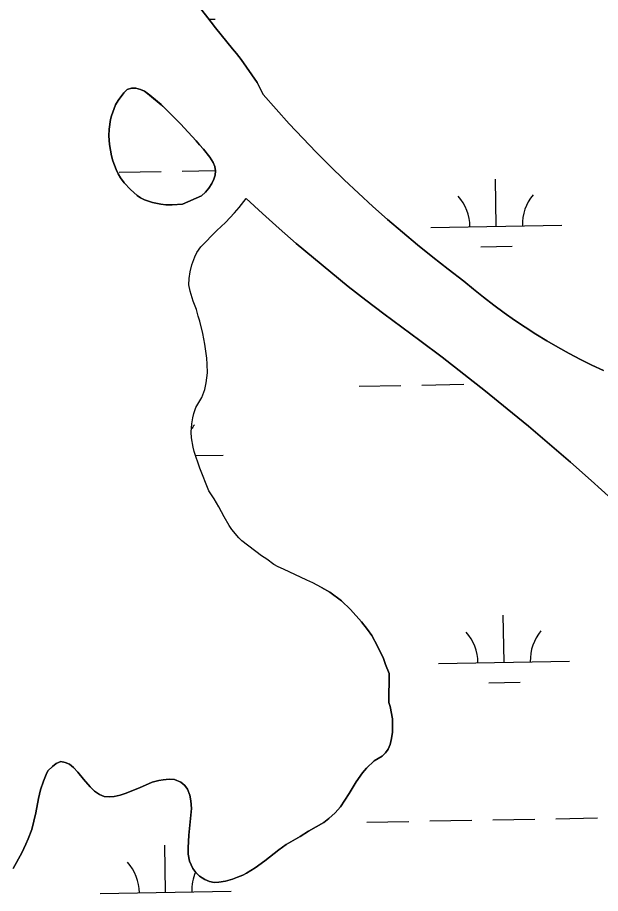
# Model space of a CAD drawing. Extents: x 3957609 to 3995875, y 234277 to 260273.
# Drawn here: x 3980763 to 3981208, y 256534 to 257202 of the extents above; entities that cross this region are included whole.
import ezdxf

# ---------------------------------------------------------------- set-up
doc = ezdxf.new("R2010")
doc.units = 0
doc.layers.add('V-TOPO-SHOR', color=7, linetype='Continuous')
doc.layers.add('V-WETL-SWMP', color=7, linetype='Continuous')

msp = doc.modelspace()

# ---------------------------------------------------------------- linework, layer by layer
at = {"layer": 'V-TOPO-SHOR'}
for points in [[(3980897.22, 257216.117), (3980907.937, 257201.982), (3980910.665, 257198.644), (3980913.782, 257194.327), (3980926.84, 257178.223)], [(3980926.84, 257178.223), (3980929.96, 257174.688), (3980933.468, 257170.173), (3980945.737, 257152.701), (3980950.206, 257143.483)], [(3980832.989, 257105.347), (3980834.523, 257096.727), (3980835.487, 257092.807), (3980836.845, 257089.67), (3980838.008, 257086.338), (3980839.563, 257083.004), (3980841.509, 257079.864), (3980844.236, 257076.135), (3980849.113, 257071.027), (3980854.186, 257066.505), (3980856.723, 257064.733), (3980859.85, 257063.154), (3980865.716, 257060.979), (3980872.173, 257059.781), (3980875.89, 257059.376), (3980880.785, 257059.357), (3980888.619, 257059.722), (3980903.325, 257066.126), (3980906.272, 257069.053), (3980908.828, 257071.981), (3980910.995, 257075.692), (3980912.574, 257079.014), (3980913.76, 257081.947), (3980913.969, 257085.275), (3980913.393, 257088.605), (3980912.033, 257091.742), (3980909.699, 257095.666), (3980904.827, 257101.753), (3980901.707, 257105.093), (3980899.172, 257108.235), (3980892.932, 257114.719), (3980887.083, 257121.203), (3980875.77, 257132.598), (3980872.452, 257135.744), (3980863.67, 257143.02), (3980859.764, 257145.971), (3980856.637, 257147.354), (3980853.117, 257148.343), (3980849.789, 257148.357), (3980846.456, 257147.391), (3980843.901, 257144.659), (3980839.571, 257138.801), (3980837.603, 257135.676), (3980834.635, 257127.267), (3980833.841, 257124.334), (3980832.835, 257117.095), (3980832.62, 257112.005), (3980832.989, 257105.347)], [(3980950.206, 257143.483), (3980960.102, 257132.262), (3980970.168, 257121.193), (3980980.404, 257110.279), (3980990.806, 257099.523), (3981001.369, 257088.926), (3981012.095, 257078.494), (3981022.978, 257068.225), (3981034.014, 257058.127), (3981045.207, 257048.196), (3981056.551, 257038.437), (3981068.04, 257028.855), (3981079.675, 257019.448), (3981091.453, 257010.22), (3981103.372, 257001.174), (3981110.845, 256994.895), (3981118.451, 256988.777), (3981126.187, 256982.824), (3981134.047, 256977.036), (3981142.028, 256971.416), (3981150.128, 256965.971), (3981158.342, 256960.697), (3981166.667, 256955.602), (3981175.099, 256950.682), (3981183.635, 256945.947), (3981192.269, 256941.395), (3981200.998, 256937.026), (3981209.821, 256932.846)], [(3980994.83, 256767.419), (3980988.186, 256770.968), (3980983.691, 256772.943), (3980965.712, 256781.427), (3980961.802, 256783.008), (3980958.48, 256784.979), (3980953.012, 256788.915), (3980949.106, 256791.475), (3980933.877, 256803.081), (3980931.731, 256805.242), (3980926.47, 256811.527), (3980924.328, 256814.666), (3980920.436, 256821.339), (3980916.549, 256828.988), (3980912.851, 256835.071), (3980908.763, 256841.155), (3980901.974, 256858.408), (3980897.714, 256871.15), (3980896.942, 256874.48), (3980895.598, 256881.534), (3980895.221, 256885.843), (3980895.834, 256892.3), (3980896.632, 256896.802), (3980897.427, 256900.127), (3980899.01, 256904.625), (3980903.348, 256912.438), (3980905.719, 256918.498), (3980906.717, 256923.585), (3980907.722, 256931.218), (3980907.55, 256937.68), (3980907.178, 256942.38), (3980905.65, 256952.958), (3980904.114, 256961.187), (3980901.994, 256970.591), (3980900.638, 256974.316), (3980899.287, 256979.412), (3980896.96, 256985.879), (3980894.64, 256993.524), (3980893.677, 256998.227), (3980893.892, 257003.121), (3980894.693, 257008.209), (3980895.887, 257013.49), (3980898.064, 257019.55), (3980899.641, 257022.872), (3980902.594, 257027.169), (3980914.974, 257039.85), (3980921.458, 257045.896), (3980928.338, 257053.113), (3980931.877, 257057.211), (3980937.187, 257064.242)], [(3981216.213, 256834.878), (3981200.527, 256848.991), (3981184.696, 256862.936), (3981168.72, 256876.715), (3981152.602, 256890.328), (3981136.339, 256903.769), (3981119.938, 256917.04), (3981103.399, 256930.137), (3981086.724, 256943.062), (3981069.914, 256955.811), (3981056.018, 256965.864), (3981042.256, 256976.096), (3981028.626, 256986.51), (3981015.136, 256997.098), (3981001.783, 257007.863), (3980988.573, 257018.801), (3980975.505, 257029.907), (3980962.584, 257041.186), (3980949.811, 257052.63), (3980937.187, 257064.242)], [(3980994.83, 256767.419), (3981001.083, 256763.872), (3981010.063, 256757.183), (3981016.891, 256750.697), (3981025.276, 256741.268), (3981029.757, 256735.378), (3981033.068, 256730.668), (3981037.541, 256722.625), (3981042.01, 256713.211), (3981043.56, 256708.703), (3981046.276, 256701.84), (3981046.194, 256679.521)], [(3981046.194, 256679.521), (3981047.16, 256676.58), (3981048.889, 256667.178), (3981049.047, 256656.995), (3981048.246, 256652.104), (3981047.251, 256647.605), (3981045.672, 256643.892), (3981043.703, 256641.158), (3981040.953, 256638.622), (3981034.87, 256635.12), (3981029.173, 256629.464), (3981026.025, 256625.951), (3981021.302, 256619.115), (3981015.787, 256610.131), (3981009.289, 256599.975), (3981005.16, 256595.485), (3981000.448, 256591.197), (3980996.52, 256588.078), (3980984.944, 256581.465), (3980978.469, 256577.377), (3980967.872, 256571.151), (3980962.183, 256567.256), (3980951.578, 256558.875), (3980944.119, 256553.422), (3980937.447, 256549.336), (3980934.701, 256547.976), (3980930.582, 256546.229), (3980926.859, 256544.871), (3980921.567, 256543.325), (3980916.474, 256542.561), (3980912.949, 256542.377), (3980909.232, 256542.979), (3980905.713, 256544.558), (3980901.808, 256547.118), (3980898.879, 256549.868), (3980896.542, 256553.01), (3980894.017, 256558.501), (3980893.059, 256563.985), (3980893.075, 256568.685), (3980893.503, 256578.276), (3980895.537, 256598.826), (3980895.166, 256604.505), (3980894.398, 256609.01), (3980892.653, 256613.52), (3980890.511, 256616.269), (3980887.388, 256618.826), (3980882.696, 256620.801), (3980878.586, 256621.012), (3980873.885, 256620.639), (3980870.553, 256620.063), (3980865.46, 256618.712), (3980855.851, 256614.44), (3980845.066, 256610.172), (3980841.146, 256609.01), (3980836.638, 256607.853), (3980832.919, 256607.671), (3980829.003, 256607.882), (3980825.29, 256609.461), (3980821.579, 256612.021), (3980818.264, 256615.165), (3980813.195, 256621.057), (3980808.906, 256626.554), (3980805.593, 256630.09), (3980802.468, 256632.452), (3980799.146, 256633.834), (3980796.014, 256634.629), (3980792.291, 256633.076), (3980789.541, 256630.738), (3980786.004, 256627.422), (3980784.623, 256624.686), (3980782.647, 256619.603), (3980780.47, 256612.955), (3980778.879, 256606.305), (3980776.88, 256595.346), (3980773.701, 256582.829), (3980770.934, 256575.595), (3980769.157, 256571.489), (3980766.195, 256565.042), (3980759.494, 256552.928)]]:
    msp.add_lwpolyline(points, dxfattribs=at)
at = {"layer": 'V-WETL-SWMP'}
for p, q in [((3980907.937, 257201.983), (3980897.221, 257216.118)), ((3980910.665, 257198.644), (3980907.937, 257201.983)), ((3980908.843, 257200.874), (3980913.713, 257200.962)), ((3980913.782, 257194.326), (3980910.665, 257198.644)), ((3980926.84, 257178.223), (3980913.782, 257194.326)), ((3980929.959, 257174.688), (3980926.84, 257178.223)), ((3980933.467, 257170.172), (3980929.959, 257174.688)), ((3980945.737, 257152.702), (3980933.467, 257170.172)), ((3980950.206, 257143.484), (3980945.737, 257152.702)), ((3980960.102, 257132.262), (3980950.206, 257143.484)), ((3980970.169, 257121.193), (3980960.102, 257132.262)), ((3980980.404, 257110.279), (3980970.169, 257121.193)), ((3980990.805, 257099.523), (3980980.404, 257110.279)), ((3981001.369, 257088.927), (3980990.805, 257099.523)), ((3981012.094, 257078.494), (3981001.369, 257088.927)), ((3980840.416, 257084.178), (3980872.411, 257084.76)), ((3980888.408, 257085.051), (3980913.927, 257085.515)), ((3981022.977, 257068.226), (3981012.094, 257078.494)), ((3981128.057, 257042.971), (3981127.402, 257078.965)), ((3981034.015, 257058.126), (3981022.977, 257068.226)), ((3980931.877, 257057.212), (3980937.188, 257064.241)), ((3980937.188, 257064.241), (3980949.811, 257052.63)), ((3980921.458, 257045.895), (3980928.337, 257053.114)), ((3980928.337, 257053.114), (3980931.877, 257057.212)), ((3981045.207, 257048.196), (3981034.015, 257058.126)), ((3980949.811, 257052.63), (3980962.584, 257041.185)), ((3981056.55, 257038.438), (3981045.207, 257048.196)), ((3980902.595, 257027.17), (3980914.975, 257039.85)), ((3980914.975, 257039.85), (3980921.458, 257045.895)), ((3980962.584, 257041.185), (3980975.505, 257029.908)), ((3981078.065, 257042.062), (3981178.048, 257043.88)), ((3981068.04, 257028.854), (3981056.55, 257038.438)), ((3980899.642, 257022.873), (3980902.595, 257027.17)), ((3980975.505, 257029.908), (3980988.573, 257018.8)), ((3981079.675, 257019.448), (3981068.04, 257028.854)), ((3981116.339, 257027.324), (3981140.335, 257027.761)), ((3980898.064, 257019.551), (3980899.642, 257022.873)), ((3980894.694, 257008.208), (3980895.888, 257013.49)), ((3980895.888, 257013.49), (3980898.064, 257019.551)), ((3980988.573, 257018.8), (3981001.783, 257007.863)), ((3981091.453, 257010.22), (3981079.675, 257019.448)), ((3980893.892, 257003.121), (3980894.694, 257008.208)), ((3981001.783, 257007.863), (3981015.136, 256997.099)), ((3981103.371, 257001.174), (3981091.453, 257010.22)), ((3980893.678, 256998.227), (3980893.892, 257003.121)), ((3981110.845, 256994.895), (3981103.371, 257001.174)), ((3980894.639, 256993.524), (3980893.678, 256998.227)), ((3980896.961, 256985.88), (3980894.639, 256993.524)), ((3981015.136, 256997.099), (3981028.627, 256986.51)), ((3981118.451, 256988.777), (3981110.845, 256994.895)), ((3981028.627, 256986.51), (3981042.255, 256976.097)), ((3981126.186, 256982.823), (3981118.451, 256988.777)), ((3980899.286, 256979.411), (3980896.961, 256985.88)), ((3981134.046, 256977.035), (3981126.186, 256982.823)), ((3980900.638, 256974.316), (3980899.286, 256979.411)), ((3980901.995, 256970.591), (3980900.638, 256974.316)), ((3981042.255, 256976.097), (3981056.018, 256965.864)), ((3981142.028, 256971.417), (3981134.046, 256977.035)), ((3980904.114, 256961.186), (3980901.995, 256970.591)), ((3981150.128, 256965.97), (3981142.028, 256971.417)), ((3980905.65, 256952.957), (3980904.114, 256961.186)), ((3981056.018, 256965.864), (3981069.913, 256955.81)), ((3981158.343, 256960.697), (3981150.128, 256965.97)), ((3981166.668, 256955.601), (3981158.343, 256960.697)), ((3980907.177, 256942.379), (3980905.65, 256952.957)), ((3981069.913, 256955.81), (3981086.723, 256943.061)), ((3981175.1, 256950.683), (3981166.668, 256955.601)), ((3981183.635, 256945.947), (3981175.1, 256950.683)), ((3980907.551, 256937.679), (3980907.177, 256942.379)), ((3981086.723, 256943.061), (3981103.399, 256930.137)), ((3981192.27, 256941.394), (3981183.635, 256945.947)), ((3981200.999, 256937.026), (3981192.27, 256941.394)), ((3980907.723, 256931.218), (3980907.551, 256937.679)), ((3981209.82, 256932.846), (3981200.999, 256937.026)), ((3980906.716, 256923.586), (3980907.723, 256931.218)), ((3981103.399, 256930.137), (3981119.938, 256917.039)), ((3980905.719, 256918.499), (3980906.716, 256923.586)), ((3981023.413, 256920.977), (3981055.408, 256921.559)), ((3981071.405, 256921.85), (3981103.4, 256922.432)), ((3980903.347, 256912.439), (3980905.719, 256918.499)), ((3981119.938, 256917.039), (3981136.339, 256903.768)), ((3980899.011, 256904.624), (3980903.347, 256912.439)), ((3980896.633, 256896.801), (3980897.428, 256900.127)), ((3980897.428, 256900.127), (3980899.011, 256904.624)), ((3981136.339, 256903.768), (3981152.601, 256890.327)), ((3980895.833, 256892.301), (3980896.633, 256896.801)), ((3980895.222, 256885.843), (3980895.833, 256892.301)), ((3981152.601, 256890.327), (3981168.72, 256876.715)), ((3980895.598, 256881.534), (3980895.222, 256885.843)), ((3980896.942, 256874.481), (3980895.598, 256881.534)), ((3980897.713, 256871.15), (3980896.942, 256874.481)), ((3981168.72, 256876.715), (3981184.696, 256862.936)), ((3980901.973, 256858.408), (3980897.713, 256871.15)), ((3980898.779, 256867.961), (3980919.761, 256868.342)), ((3981184.696, 256862.936), (3981200.527, 256848.99)), ((3980908.762, 256841.155), (3980901.973, 256858.408)), ((3981200.527, 256848.99), (3981216.212, 256834.879)), ((3980912.851, 256835.07), (3980908.762, 256841.155)), ((3980916.549, 256828.988), (3980912.851, 256835.07)), ((3980920.436, 256821.338), (3980916.549, 256828.988)), ((3980924.327, 256814.667), (3980920.436, 256821.338)), ((3980926.469, 256811.527), (3980924.327, 256814.667)), ((3980931.732, 256805.242), (3980926.469, 256811.527)), ((3980933.878, 256803.081), (3980931.732, 256805.242)), ((3980949.106, 256791.474), (3980933.878, 256803.081)), ((3980953.012, 256788.914), (3980949.106, 256791.474)), ((3980958.48, 256784.978), (3980953.012, 256788.914)), ((3980961.801, 256783.008), (3980958.48, 256784.978)), ((3980965.711, 256781.428), (3980961.801, 256783.008)), ((3980983.691, 256772.943), (3980965.711, 256781.428)), ((3980988.187, 256770.969), (3980983.691, 256772.943)), ((3980994.83, 256767.42), (3980988.187, 256770.969)), ((3981001.082, 256763.873), (3980994.83, 256767.42)), ((3981010.064, 256757.183), (3981001.082, 256763.873)), ((3981016.892, 256750.697), (3981010.064, 256757.183)), ((3981025.276, 256741.269), (3981016.892, 256750.697)), ((3981134.105, 256710.351), (3981133.45, 256746.345)), ((3981029.757, 256735.379), (3981025.276, 256741.269)), ((3981033.068, 256730.668), (3981029.757, 256735.379)), ((3981037.542, 256722.625), (3981033.068, 256730.668)), ((3981042.01, 256713.211), (3981037.542, 256722.625)), ((3981043.56, 256708.702), (3981042.01, 256713.211)), ((3981046.275, 256701.84), (3981043.56, 256708.702)), ((3981084.113, 256709.442), (3981184.096, 256711.26)), ((3981046.193, 256679.521), (3981046.275, 256701.84)), ((3981122.387, 256694.704), (3981146.383, 256695.141)), ((3981047.161, 256676.581), (3981046.193, 256679.521)), ((3981048.889, 256667.177), (3981047.161, 256676.581)), ((3981049.047, 256656.996), (3981048.889, 256667.177)), ((3981047.25, 256647.605), (3981048.246, 256652.104)), ((3981048.246, 256652.104), (3981049.047, 256656.996)), ((3981045.671, 256643.891), (3981047.25, 256647.605)), ((3981040.952, 256638.622), (3981043.703, 256641.157)), ((3981043.703, 256641.157), (3981045.671, 256643.891)), ((3980789.54, 256630.737), (3980792.29, 256633.076)), ((3980792.29, 256633.076), (3980796.015, 256634.629)), ((3980796.015, 256634.629), (3980799.145, 256633.834)), ((3980799.145, 256633.834), (3980802.468, 256632.452)), ((3980802.468, 256632.452), (3980805.592, 256630.091)), ((3981029.172, 256629.464), (3981034.87, 256635.12)), ((3981034.87, 256635.12), (3981040.952, 256638.622)), ((3980784.624, 256624.686), (3980786.004, 256627.422)), ((3980786.004, 256627.422), (3980789.54, 256630.737)), ((3980805.592, 256630.091), (3980808.907, 256626.554)), ((3980808.907, 256626.554), (3980813.194, 256621.057)), ((3981021.303, 256619.116), (3981026.026, 256625.951)), ((3981026.026, 256625.951), (3981029.172, 256629.464)), ((3980780.469, 256612.954), (3980782.647, 256619.603)), ((3980782.647, 256619.603), (3980784.624, 256624.686)), ((3980813.194, 256621.057), (3980818.263, 256615.165)), ((3980855.85, 256614.439), (3980865.459, 256618.711)), ((3980865.459, 256618.711), (3980870.554, 256620.063)), ((3980870.554, 256620.063), (3980873.885, 256620.638)), ((3980873.885, 256620.638), (3980878.585, 256621.012)), ((3980878.585, 256621.012), (3980882.696, 256620.801)), ((3980882.696, 256620.801), (3980887.387, 256618.826)), ((3980887.387, 256618.826), (3980890.51, 256616.269)), ((3981015.788, 256610.131), (3981021.303, 256619.116)), ((3980778.878, 256606.304), (3980780.469, 256612.954)), ((3980818.263, 256615.165), (3980821.58, 256612.02)), ((3980821.58, 256612.02), (3980825.29, 256609.461)), ((3980845.066, 256610.171), (3980855.85, 256614.439)), ((3980890.51, 256616.269), (3980892.654, 256613.52)), ((3980892.654, 256613.52), (3980894.399, 256609.011)), ((3980776.88, 256595.347), (3980778.878, 256606.304)), ((3980825.29, 256609.461), (3980829.004, 256607.881)), ((3980829.004, 256607.881), (3980832.919, 256607.671)), ((3980832.919, 256607.671), (3980836.639, 256607.853)), ((3980836.639, 256607.853), (3980841.147, 256609.011)), ((3980841.147, 256609.011), (3980845.066, 256610.171)), ((3980894.399, 256609.011), (3980895.166, 256604.505)), ((3981009.289, 256599.974), (3981015.788, 256610.131)), ((3980895.536, 256598.826), (3980893.503, 256578.277)), ((3980895.166, 256604.505), (3980895.536, 256598.826)), ((3981005.161, 256595.486), (3981009.289, 256599.974)), ((3980773.702, 256582.829), (3980776.88, 256595.347)), ((3981000.447, 256591.196), (3981005.161, 256595.486)), ((3980984.944, 256581.464), (3980996.52, 256588.078)), ((3980996.52, 256588.078), (3981000.447, 256591.196)), ((3981029.461, 256588.357), (3981061.456, 256588.939)), ((3981077.453, 256589.23), (3981109.448, 256589.812)), ((3981125.445, 256590.103), (3981157.44, 256590.684)), ((3981173.437, 256590.975), (3981205.432, 256591.557)), ((3980770.934, 256575.595), (3980773.702, 256582.829)), ((3980978.469, 256577.377), (3980984.944, 256581.464)), ((3980769.157, 256571.49), (3980770.934, 256575.595)), ((3980893.503, 256578.277), (3980893.076, 256568.685)), ((3980967.873, 256571.151), (3980978.469, 256577.377)), ((3980766.196, 256565.041), (3980769.157, 256571.49)), ((3980875.817, 256534.813), (3980875.163, 256570.807)), ((3980893.076, 256568.685), (3980893.059, 256563.986)), ((3980951.578, 256558.876), (3980962.182, 256567.256)), ((3980962.182, 256567.256), (3980967.873, 256571.151)), ((3980759.495, 256552.927), (3980766.196, 256565.041)), ((3980893.059, 256563.986), (3980894.017, 256558.501)), ((3980894.017, 256558.501), (3980896.542, 256553.01)), ((3980944.119, 256553.422), (3980951.578, 256558.876)), ((3980896.542, 256553.01), (3980898.88, 256549.869)), ((3980937.447, 256549.335), (3980944.119, 256553.422)), ((3980898.88, 256549.869), (3980901.807, 256547.117)), ((3980901.807, 256547.117), (3980905.713, 256544.557)), ((3980926.859, 256544.871), (3980930.583, 256546.228)), ((3980930.583, 256546.228), (3980934.701, 256547.975)), ((3980934.701, 256547.975), (3980937.447, 256549.335)), ((3980905.713, 256544.557), (3980909.231, 256542.978)), ((3980909.231, 256542.978), (3980912.949, 256542.377)), ((3980912.949, 256542.377), (3980916.474, 256542.56)), ((3980916.474, 256542.56), (3980921.567, 256543.324)), ((3980921.567, 256543.324), (3980926.859, 256544.871)), ((3980825.825, 256533.904), (3980925.809, 256535.722))]:
    msp.add_line(p, q, dxfattribs=at)
msp.add_lwpolyline([(3980834.523, 257096.727), (3980832.988, 257105.347), (3980832.621, 257112.005), (3980832.836, 257117.094), (3980833.841, 257124.334), (3980834.635, 257127.268), (3980837.603, 257135.676), (3980839.572, 257138.801), (3980843.901, 257144.659), (3980846.456, 257147.39), (3980849.788, 257148.357), (3980853.116, 257148.344), (3980856.637, 257147.353), (3980859.764, 257145.971), (3980863.669, 257143.02), (3980872.452, 257135.743), (3980875.769, 257132.599), (3980887.082, 257121.202), (3980892.932, 257114.719), (3980899.173, 257108.236), (3980901.707, 257105.094), (3980904.827, 257101.754), (3980909.699, 257095.667), (3980912.034, 257091.743), (3980913.393, 257088.605), (3980913.968, 257085.275), (3980913.76, 257081.947), (3980912.574, 257079.015), (3980910.996, 257075.692), (3980908.829, 257071.981), (3980906.273, 257069.053), (3980903.325, 257066.127), (3980888.618, 257059.721), (3980880.786, 257059.358), (3980875.891, 257059.376), (3980872.173, 257059.781), (3980865.716, 257060.98), (3980859.851, 257063.155), (3980856.724, 257064.733), (3980854.186, 257066.504), (3980849.112, 257071.026), (3980844.236, 257076.134), (3980841.509, 257079.864), (3980839.563, 257083.003), (3980838.009, 257086.337), (3980836.846, 257089.67), (3980835.487, 257092.807)], close=True, dxfattribs=at)
for centre, start, end in [((3981183.282, 257044.45), 140.269876, 181.813534), ((3981072.814, 257042.441), 0.269879, 41.813537), ((3980924.994, 256868.912), 140.269876, 146.992654), ((3981078.862, 256709.821), 0.269879, 41.813537), ((3981189.33, 256711.83), 140.269876, 181.813534), ((3980820.575, 256534.284), 0.269879, 41.813537), ((3980931.042, 256536.292), 156.793579, 181.813534)]:
    msp.add_arc(centre, 35.246, start, end, dxfattribs=at)

doc.saveas('drawing.dxf')
